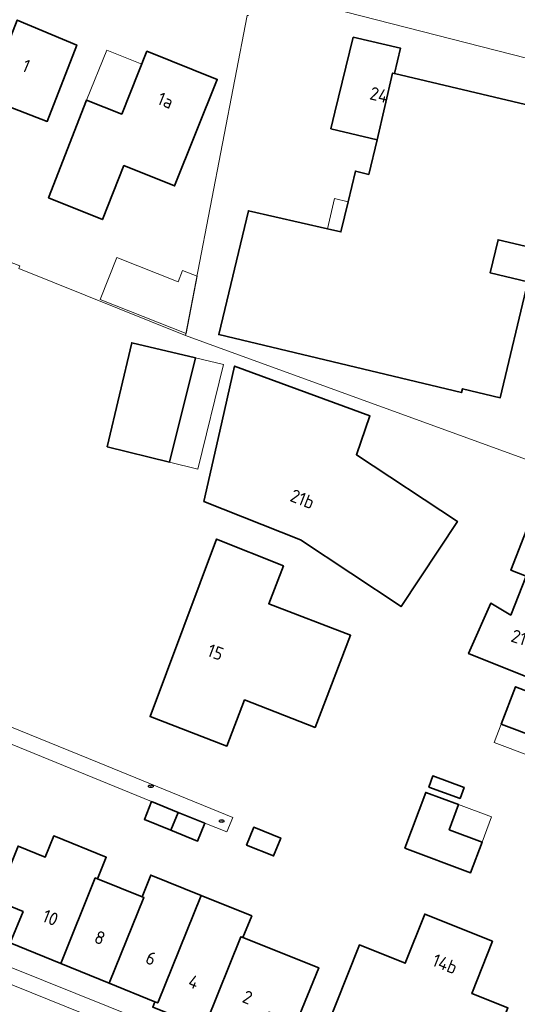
# Model space of a CAD drawing. Header units: metres. Extents: x 149984 to 156489, y 469398 to 478068.
# Tile 477 of 656: x 154087 to 154139, y 472941 to 473042. Entities that reach past the tile are written whole.
import ezdxf
from ezdxf.enums import TextEntityAlignment as Align

# ---------------------------------------------------------------- set-up
doc = ezdxf.new("R2010")
doc.units = ezdxf.units.M
doc.header["$LTSCALE"] = 0.75
for name, color, linetype, lineweight in [('B-WE-IE-MEUBILAIR-S', 252, 'Continuous', 25), ('B-WE-IE-TERREINAFSCHEIDING_KUNSTMATIG_HEKWERK-G', 252, 'IE-TERREINAFSCHEIDING_KUNSTMATIG-SO', 18), ('B-WE-OG-BEBOUWING-GV', 6, 'Continuous', 35), ('B-WE-OG-BEBOUWING-T18', 1, 'Continuous', 18), ('B-WE-OG-BEBOUWING_LUIFEL-GV', 6, 'Continuous', 18), ('B-WE-OG-BEBOUWING_OVERBOUWING-GV', 6, 'Continuous', 18), ('B-WE-OG-TERREIN_BEGROEID-GV', 252, 'Continuous', 18), ('B-WE-OG-TERREIN_ERF-GV', 252, 'Continuous', 18), ('B-WE-VH-OPENVERHARDING_TEGEL-GV', 252, 'Continuous', 18)]:
    doc.layers.add(name, color=color, linetype=linetype, lineweight=lineweight)
doc.styles.add('NLCS-ISO', font='NLCS-ISO.ttf')
doc.styles.add('NLCS-ISO-M750-T18', font='NLCS-ISO.ttf', dxfattribs={"height": 1.35})
doc.linetypes.add('IE-TERREINAFSCHEIDING_KUNSTMATIG-SO', pattern='A,4,[82,NLCS.SHX,S=0.75,R=90,X=0,Y=0],4,-2', length=10)

# ---------------------------------------------------------------- blocks, each defined once
blk = doc.blocks.new('SIE-MEUBILAIR_PUT_RIOOLPUT-SO')
blk.add_ellipse((0, 0), major_axis=(1.25, 0), ratio=0.54)
at = {"style": 'NLCS-ISO'}
blk.add_text('ri', height=0.75, dxfattribs=at).set_placement((-0.04, 0.07), align=Align.MIDDLE_CENTER)
blk = doc.blocks.new('SIE-MEUBILAIR_PUT_KOLK-SO')
blk.add_ellipse((0, 0), major_axis=(1.25, 0), ratio=0.54)
at = {"style": 'NLCS-ISO'}
blk.add_text('klk', height=0.75, dxfattribs=at).set_placement((0.03, 0), align=Align.MIDDLE_CENTER)

msp = doc.modelspace()

# ---------------------------------------------------------------- linework, layer by layer
at = {"layer": 'B-WE-IE-TERREINAFSCHEIDING_KUNSTMATIG_HEKWERK-G', "flags": 128}
for points in [[(154100.98, 472961.723), (154082.757, 472969.179)], [(154109.38, 472960.08), (154108.731, 472958.607), (154106.475, 472959.488)]]:
    msp.add_lwpolyline(points, dxfattribs=at)
at = {"layer": 'B-WE-OG-BEBOUWING-GV', "flags": 128}
for points in [[(154080.274, 473035.195), (154078.079, 473029.708), (154076.628, 473026.213), (154076.25, 473025.302), (154079.714, 473023.902), (154082.438, 473030.012), (154084.383, 473029.144), (154086.195, 473033.525), (154090.205, 473031.974), (154093.255, 473039.864), (154087.111, 473042.441), (154085.109, 473037.373), (154084.091, 473034.798), (154083.374, 473035.097), (154082.984, 473034.111)], [(154121.774, 473040.67), (154119.904, 473032.913), (154119.493, 473031.212), (154124.259, 473030.065), (154125.857, 473036.959), (154126.052, 473036.913), (154126.684, 473039.532)], [(154090.327, 473024.079), (154095.895, 473021.844), (154098.13, 473027.412), (154103.345, 473025.318), (154107.761, 473036.315), (154100.504, 473039.228), (154097.896, 473032.732), (154094.276, 473034.185)], [(154102.842, 472996.786), (154105.497, 473007.573), (154098.925, 473009.118), (154096.399, 472998.372)], [(154106.363, 472992.711), (154116.357, 472988.754), (154126.735, 472981.875), (154132.546, 472990.645), (154122.127, 472997.551), (154123.52, 473001.56), (154109.54, 473006.699), (154108.016, 472999.999)], [(154144.535, 472977.719), (154148.272, 472987.191), (154139.954, 472990.473), (154138.067, 472985.617), (154139.658, 472985.017), (154138.055, 472980.984), (154135.99, 472982.207), (154133.828, 472977.32), (154133.696, 472977.022), (154143.068, 472973.254)], [(154114.588, 472986.081), (154107.69, 472988.84), (154100.819, 472970.516), (154108.752, 472967.463), (154110.585, 472972.223), (154117.849, 472969.381), (154121.516, 472978.899), (154113.073, 472982.153)], [(154140.082, 472966.415), (154145.841, 472964.204), (154147.183, 472967.698), (154147.959, 472969.719), (154148.045, 472969.944), (154138.55, 472973.589), (154137.073, 472969.741), (154140.808, 472968.307)], [(154129.586, 472963.233), (154132.826, 472962.048), (154133.245, 472963.195), (154130.005, 472964.379)], [(154127.128, 472956.911), (154133.91, 472954.38), (154135.093, 472957.55), (154131.702, 472958.815), (154132.673, 472961.416), (154129.282, 472962.682)], [(154102.979, 472958.765), (154103.727, 472960.606), (154100.98, 472961.723), (154100.231, 472959.883)], [(154103.727, 472960.606), (154102.979, 472958.765), (154105.727, 472957.648), (154106.475, 472959.488)], [(154110.785, 472957.243), (154113.572, 472956.123), (154114.312, 472957.965), (154111.525, 472959.084)], [(154084.918, 472951.509), (154087.71, 472950.37), (154086.396, 472947.148), (154091.607, 472945.022), (154095.169, 472953.844), (154095.397, 472953.752), (154096.299, 472955.986), (154090.876, 472958.176), (154090.004, 472956), (154087.203, 472957.136)], [(154101.317, 472941.06), (154101.607, 472940.942), (154106.1, 472952.032), (154100.886, 472954.144), (154099.991, 472951.897), (154100.186, 472951.818), (154096.607, 472942.982)], [(154096.607, 472942.982), (154100.186, 472951.818), (154099.991, 472951.897), (154095.397, 472953.752), (154095.169, 472953.844), (154091.607, 472945.022)], [(154101.607, 472940.942), (154101.317, 472941.06), (154101.096, 472940.501), (154106.405, 472938.4), (154106.649, 472938.303), (154106.873, 472938.86), (154106.631, 472938.958), (154110.2, 472947.768), (154110.406, 472947.684), (154111.312, 472949.921), (154106.1, 472952.032)], [(154136.185, 472947.315), (154129.169, 472950.11), (154127.146, 472945.041), (154122.438, 472946.932), (154118.774, 472937.682), (154123.823, 472935.682), (154125.115, 472938.946), (154131.568, 472936.39), (154130.275, 472933.127), (154134.255, 472931.551), (154137.767, 472940.421), (154134.039, 472941.897)], [(154106.631, 472938.958), (154106.873, 472938.86), (154111.838, 472936.862), (154113.1, 472939.989), (154115.898, 472938.846), (154118.238, 472944.574), (154110.406, 472947.684), (154110.2, 472947.768)]]:
    msp.add_lwpolyline(points, close=True, dxfattribs=at)
msp.add_lwpolyline([(154139.574, 473033.728), (154126.052, 473036.913), (154125.857, 473036.959), (154124.259, 473030.065), (154123.405, 473026.495), (154122.028, 473026.838), (154121.262, 473023.659), (154120.515, 473020.558), (154119.123, 473020.893), (154110.975, 473022.75), (154107.919, 473009.953), (154132.983, 473003.968), (154133.076, 473004.357), (154136.967, 473003.428), (154139.823, 473015.392), (154135.933, 473016.321), (154136.754, 473019.758), (154140.12, 473018.945)], dxfattribs=at)
at = {"layer": 'B-WE-OG-BEBOUWING_LUIFEL-GV', "flags": 128}
for points in [[(154094.276, 473034.185), (154097.896, 473032.732), (154099.964, 473037.883), (154096.344, 473039.336)], [(154121.262, 473023.659), (154119.873, 473024.006), (154119.123, 473020.893), (154120.515, 473020.558)], [(154102.842, 472996.786), (154105.742, 472996.072), (154108.397, 473006.859), (154105.497, 473007.573)], [(154137.073, 472969.741), (154136.347, 472967.848), (154140.082, 472966.415), (154140.808, 472968.307)], [(154132.673, 472961.416), (154131.702, 472958.815), (154135.093, 472957.55), (154136.063, 472960.151)]]:
    msp.add_lwpolyline(points, close=True, dxfattribs=at)
at = {"layer": 'B-WE-OG-BEBOUWING_OVERBOUWING-GV', "flags": 128}
msp.add_lwpolyline([(154104.534, 473010.07), (154105.667, 473015.981), (154104.186, 473016.57), (154103.718, 473015.391), (154097.376, 473017.911), (154095.662, 473013.595)], close=True, dxfattribs=at)
at = {"layer": 'B-WE-OG-TERREIN_BEGROEID-GV', "flags": 128}
msp.add_lwpolyline([(154084.992, 472943.437), (154083.209, 472939.146), (154083.052, 472938.769), (154107.789, 472928.636), (154107.995, 472929.142), (154109.737, 472933.425)], close=True, dxfattribs=at)
at = {"layer": 'B-WE-OG-TERREIN_ERF-GV', "flags": 128}
for points in [[(154026.216, 473067.466), (154027.071, 473046.695), (154027.105, 473043.387), (154026.859, 473043.495), (154026.901, 473042.335), (154026.941, 473041.209), (154053.539, 473030.456), (154055.097, 473034.267), (154058.921, 473032.705), (154061.422, 473038.831), (154065.155, 473037.306), (154062.502, 473030.81), (154058.769, 473032.334), (154057.463, 473029.138), (154071.536, 473023.302), (154085.35, 473017.85), (154087.394, 473017.044), (154087.271, 473016.781), (154104.495, 473009.869), (154110.833, 473042.91)], [(154118.017, 473044.033), (154183.041, 473027.419), (154183.7, 473030.93), (154183.761, 473030.917), (154188.649, 473057.547)], [(154178.351, 473000), (154183.305, 473027.351), (154183.041, 473027.419), (154118.017, 473044.033)], [(154110.973, 473042.915), (154110.833, 473042.91), (154104.495, 473009.869), (154108.075, 473008.565), (154175.455, 472984.033), (154175.681, 472985.255), (154178.351, 473000)], [(154140.12, 473018.945), (154136.754, 473019.758), (154135.933, 473016.321), (154139.823, 473015.392), (154136.967, 473003.428), (154133.076, 473004.357), (154132.983, 473003.968), (154107.919, 473009.953), (154110.975, 473022.75), (154119.123, 473020.893), (154120.515, 473020.558), (154121.262, 473023.659), (154122.028, 473026.838), (154123.405, 473026.495), (154124.259, 473030.065), (154119.493, 473031.212), (154119.904, 473032.913), (154121.774, 473040.67), (154126.684, 473039.532), (154126.052, 473036.913), (154139.574, 473033.728)], [(154175.455, 472984.033), (154108.075, 473008.565), (154104.495, 473009.869), (154087.271, 473016.781), (154087.394, 473017.044), (154085.35, 473017.85)], [(154143.068, 472973.254), (154133.696, 472977.022), (154133.828, 472977.32), (154135.99, 472982.207), (154138.055, 472980.984), (154139.658, 472985.017), (154138.067, 472985.617), (154139.954, 472990.473)], [(154070.418, 472975.956), (154095.392, 472965.79), (154109.38, 472960.08), (154108.731, 472958.607), (154106.475, 472959.488), (154105.727, 472957.648), (154102.979, 472958.765), (154100.231, 472959.883), (154100.98, 472961.723), (154082.757, 472969.179)], [(154101.096, 472940.501), (154101.317, 472941.06), (154096.607, 472942.982), (154091.607, 472945.022), (154086.396, 472947.148), (154087.71, 472950.37), (154084.918, 472951.509), (154082.126, 472952.648), (154080.811, 472949.386), (154075.58, 472951.495), (154070.576, 472953.513), (154065.846, 472955.421), (154065.624, 472954.869), (154065.344, 472954.978), (154060.173, 472956.993), (154060.389, 472957.546), (154055.342, 472959.624), (154056.656, 472962.814), (154053.832, 472964.03), (154051.702, 472958.661), (154082.936, 472946.012), (154113.513, 472933.712)], [(154087.203, 472957.136), (154090.004, 472956), (154090.876, 472958.176), (154096.299, 472955.986), (154095.397, 472953.752), (154099.991, 472951.897), (154100.886, 472954.144), (154106.1, 472952.032), (154111.312, 472949.921), (154110.406, 472947.684), (154118.238, 472944.574), (154115.898, 472938.846)]]:
    msp.add_lwpolyline(points, dxfattribs=at)
for points in [[(154076.628, 473026.213), (154073.396, 473027.555), (154074.829, 473031.008), (154077.024, 473036.495), (154080.274, 473035.195), (154081.743, 473038.76), (154085.109, 473037.373), (154087.111, 473042.441), (154093.255, 473039.864), (154090.205, 473031.974), (154086.195, 473033.525), (154084.383, 473029.144), (154082.438, 473030.012), (154079.714, 473023.902), (154076.25, 473025.302)], [(154097.896, 473032.732), (154100.504, 473039.228), (154107.761, 473036.315), (154103.345, 473025.318), (154098.13, 473027.412), (154095.895, 473021.844), (154090.327, 473024.079), (154094.276, 473034.185)], [(154105.497, 473007.573), (154102.842, 472996.786), (154096.399, 472998.372), (154098.925, 473009.118)], [(154123.52, 473001.56), (154122.127, 472997.551), (154132.546, 472990.645), (154126.735, 472981.875), (154116.357, 472988.754), (154106.363, 472992.711), (154108.016, 472999.999), (154109.54, 473006.699)], [(154114.588, 472986.081), (154113.073, 472982.153), (154121.516, 472978.899), (154117.849, 472969.381), (154110.585, 472972.223), (154108.752, 472967.463), (154100.819, 472970.516), (154107.69, 472988.84)], [(154151.217, 472965.533), (154151.301, 472965.863), (154167.507, 472961.751), (154165.314, 472953.106), (154149.108, 472957.218), (154149.177, 472957.49), (154144.87, 472958.582), (154147.183, 472967.698), (154145.841, 472964.204), (154140.082, 472966.415), (154140.808, 472968.307), (154137.073, 472969.741), (154138.55, 472973.589), (154148.045, 472969.944), (154147.959, 472969.719), (154149.722, 472969.304), (154148.969, 472966.104)], [(154129.586, 472963.233), (154130.005, 472964.379), (154133.245, 472963.195), (154132.826, 472962.048)], [(154127.128, 472956.911), (154129.282, 472962.682), (154132.673, 472961.416), (154131.702, 472958.815), (154135.093, 472957.55), (154133.91, 472954.38)], [(154110.785, 472957.243), (154111.525, 472959.084), (154114.312, 472957.965), (154113.572, 472956.123)], [(154130.275, 472933.127), (154131.568, 472936.39), (154125.115, 472938.946), (154123.823, 472935.682), (154118.774, 472937.682), (154122.438, 472946.932), (154127.146, 472945.041), (154129.169, 472950.11), (154136.185, 472947.315), (154134.039, 472941.897), (154137.767, 472940.421), (154134.255, 472931.551)]]:
    msp.add_lwpolyline(points, close=True, dxfattribs=at)
at = {"layer": 'B-WE-VH-OPENVERHARDING_TEGEL-GV', "flags": 128}
for points in [[(154082.757, 472969.179), (154100.98, 472961.723), (154103.727, 472960.606), (154106.475, 472959.488), (154108.731, 472958.607), (154109.38, 472960.08), (154095.392, 472965.79), (154070.418, 472975.956)], [(154113.513, 472933.712), (154082.936, 472946.012)], [(154083.209, 472939.146), (154084.992, 472943.437), (154109.737, 472933.425)]]:
    msp.add_lwpolyline(points, dxfattribs=at)

# ---------------------------------------------------------------- block references
at = {"layer": 'B-WE-IE-MEUBILAIR-S', "xscale": 0.2, "yscale": 0.2, "zscale": 0.2}
for name, p in [('SIE-MEUBILAIR_PUT_KOLK-SO', (154100.906, 472963.312)), ('SIE-MEUBILAIR_PUT_RIOOLPUT-SO', (154108.215, 472959.714))]:
    msp.add_blockref(name, p, dxfattribs=at)

# ---------------------------------------------------------------- texts
at = {"layer": 'B-WE-OG-BEBOUWING-T18', "style": 'NLCS-ISO-M750-T18'}
for s, rotation, p in [('1', 337.3, (154088.041, 473037.713)), ('24', 346.5, (154124.455, 473034.722)), ('1a', 338.1, (154102.416, 473034.15)), ('21b', 338.5, (154116.55, 472992.98)), ('21-21a', 341.9, (154140.474, 472978.173)), ('15', 339.5, (154107.581, 472977.157)), ('10', 338, (154090.534, 472949.736)), ('8', 338, (154095.638, 472947.674)), ('6', 338, (154100.915, 472945.542)), ('14b', 338.3, (154131.262, 472944.97)), ('4', 338, (154105.332, 472943.109)), ('2', 338, (154110.883, 472941.515))]:
    msp.add_text(s, height=1.35, rotation=rotation, dxfattribs=at).set_placement(p, align=Align.MIDDLE)

doc.saveas('drawing.dxf')
